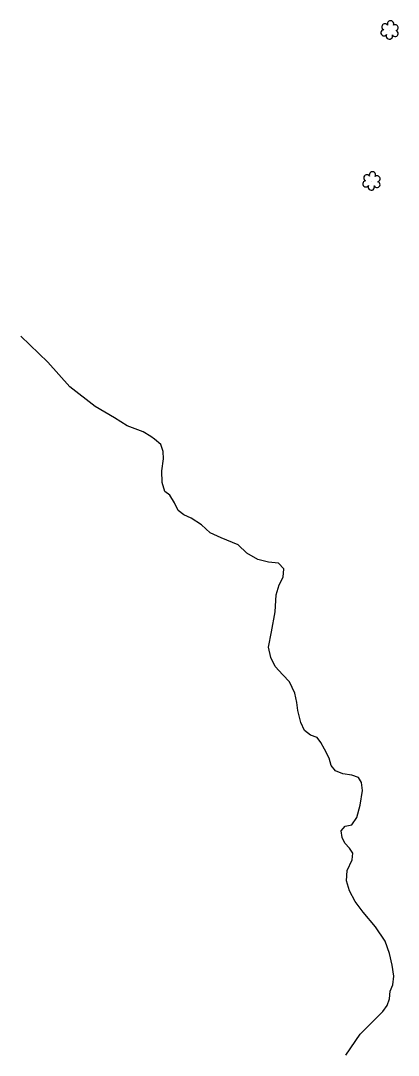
# Model space of a CAD drawing. Extents: x 3040896 to 3051146, y 687568 to 732976.
# Drawn here: x 3042359.7 to 3042476, y 727660.3 to 727979.3 of the extents above; entities that cross this region are included whole.
import ezdxf

# ---------------------------------------------------------------- set-up
doc = ezdxf.new("R2010")
doc.units = 0
doc.layers.add('Exist Hydro Stream or Body of Water', color=7, linetype='Continuous')
doc.layers.add('Exist Vegetation Shrub CELL', color=7, linetype='Continuous')

msp = doc.modelspace()

# ---------------------------------------------------------------- linework, layer by layer
at = {"layer": 'Exist Hydro Stream or Body of Water'}
for points in [[(3042392.53, 727854.37), (3042388.58, 727856.85), (3042382.63, 727860.35), (3042374.84, 727866.38), (3042368.07, 727874.05), (3042359.73, 727882.07)], [(3042392.53, 727854.37), (3042388.58, 727856.85), (3042382.63, 727860.35), (3042374.84, 727866.38), (3042368.07, 727874.05), (3042359.73, 727882.07)], [(3042459.8, 727660.29), (3042464.27, 727666.8), (3042468.34, 727670.96), (3042471.19, 727673.76), (3042472.62, 727675.62), (3042473.26, 727677.71), (3042473.53, 727680.11), (3042474.37, 727682.05), (3042474.62, 727684.67), (3042474.11, 727688.11), (3042473.27, 727691.66), (3042471.91, 727695.44), (3042469.01, 727699.88), (3042465.2, 727704.45), (3042462.74, 727707.69), (3042460.96, 727711.02), (3042460.02, 727714.13), (3042460.29, 727717.31), (3042461.84, 727720.54), (3042462.04, 727722.66), (3042460.95, 727724.18), (3042459.52, 727725.69), (3042458.67, 727727.43), (3042458.39, 727729.49), (3042459.64, 727730.9), (3042461.66, 727731.4), (3042463.27, 727733.63), (3042464.22, 727737.43), (3042464.94, 727741.97), (3042464.67, 727744.37), (3042463.71, 727745.96), (3042461.65, 727746.71), (3042458.92, 727747.11), (3042456.63, 727748.05), (3042455.28, 727749.62), (3042454.69, 727751.89), (3042453.26, 727754.63), (3042452.17, 727756.72), (3042451.07, 727758.23), (3042448.92, 727758.98), (3042447.11, 727760.45), (3042445.98, 727762.91), (3042445.02, 727766.6), (3042444.78, 727769.08), (3042444.15, 727771.97), (3042442.49, 727775.4), (3042440.41, 727777.58), (3042438.05, 727780.22), (3042436.77, 727782.96), (3042436.04, 727786.14), (3042436.96, 727790.81), (3042438.1, 727797.07), (3042438.4, 727802.29), (3042439.27, 727805.38), (3042440.52, 727807.76), (3042440.73, 727810.3), (3042439.1, 727812.05), (3042436, 727812.32), (3042432.8, 727813.14), (3042429.36, 727815.15), (3042426.66, 727817.65), (3042421.47, 727819.86), (3042418.09, 727821.41), (3042415.36, 727823.86), (3042412.27, 727825.92), (3042409.98, 727826.89), (3042408.2, 727828.25), (3042407.05, 727830.61), (3042405.65, 727833), (3042404.13, 727834.13), (3042403.27, 727836.88), (3042403.15, 727840.54), (3042403.72, 727844.17), (3042403.61, 727846.48), (3042402.91, 727848.66), (3042400.98, 727850.23), (3042399.79, 727851.04), (3042397.43, 727852.48), (3042392.53, 727854.37)], [(3042459.8, 727660.29), (3042464.27, 727666.8), (3042468.34, 727670.96), (3042471.19, 727673.76), (3042472.62, 727675.62), (3042473.26, 727677.71), (3042473.53, 727680.11), (3042474.37, 727682.05), (3042474.62, 727684.67), (3042474.11, 727688.11), (3042473.27, 727691.66), (3042471.91, 727695.44), (3042469.01, 727699.88), (3042465.2, 727704.45), (3042462.74, 727707.69), (3042460.96, 727711.02), (3042460.02, 727714.13), (3042460.29, 727717.31), (3042461.84, 727720.54), (3042462.04, 727722.66), (3042460.95, 727724.18), (3042459.52, 727725.69), (3042458.67, 727727.43), (3042458.39, 727729.49), (3042459.64, 727730.9), (3042461.66, 727731.4), (3042463.27, 727733.63), (3042464.22, 727737.43), (3042464.94, 727741.97), (3042464.67, 727744.37), (3042463.71, 727745.96), (3042461.65, 727746.71), (3042458.92, 727747.11), (3042456.63, 727748.05), (3042455.28, 727749.62), (3042454.69, 727751.89), (3042453.26, 727754.63), (3042452.17, 727756.72), (3042451.07, 727758.23), (3042448.92, 727758.98), (3042447.11, 727760.45), (3042445.98, 727762.91), (3042445.02, 727766.6), (3042444.78, 727769.08), (3042444.15, 727771.97), (3042442.49, 727775.4), (3042440.41, 727777.58), (3042438.05, 727780.22), (3042436.77, 727782.96), (3042436.04, 727786.14), (3042436.96, 727790.81), (3042438.1, 727797.07), (3042438.4, 727802.29), (3042439.27, 727805.38), (3042440.52, 727807.76), (3042440.73, 727810.3), (3042439.1, 727812.05), (3042436, 727812.32), (3042432.8, 727813.14), (3042429.36, 727815.15), (3042426.66, 727817.65), (3042421.47, 727819.86), (3042418.09, 727821.41), (3042415.36, 727823.86), (3042412.27, 727825.92), (3042409.98, 727826.89), (3042408.2, 727828.25), (3042407.05, 727830.61), (3042405.65, 727833), (3042404.13, 727834.13), (3042403.27, 727836.88), (3042403.15, 727840.54), (3042403.72, 727844.17), (3042403.61, 727846.48), (3042402.91, 727848.66), (3042400.98, 727850.23), (3042399.79, 727851.04), (3042397.43, 727852.48), (3042392.53, 727854.37)]]:
    msp.add_lwpolyline(points, dxfattribs=at)
at = {"layer": 'Exist Vegetation Shrub CELL'}
for p, q in [((3042473.4, 727976.26), (3042473.4, 727976.26)), ((3042473.4, 727976.26), (3042473.4, 727976.26)), ((3042467.8, 727929.68), (3042467.8, 727929.68)), ((3042467.8, 727929.68), (3042467.8, 727929.68))]:
    msp.add_line(p, q, dxfattribs=at)
for centre, radius, start, end in [((3042471.91, 727977.39), 0.968, 35.8908, 245.4216), ((3042471.91, 727977.39), 0.968, 35.8908, 245.4216), ((3042473.62, 727978.3), 0.99, 334.8391, 200.4717), ((3042473.62, 727978.3), 0.99, 334.8391, 200.4717), ((3042475.07, 727977.13), 0.929, 284.4567, 126.0861), ((3042475.07, 727977.13), 0.929, 284.4567, 126.0861), ((3042471.6, 727975.56), 0.955, 95.1099, 327.9534), ((3042471.6, 727975.56), 0.955, 95.1099, 327.9534), ((3042473.27, 727974.58), 0.984, 151.2797, 21.387), ((3042473.27, 727974.58), 0.984, 151.2797, 21.387), ((3042475.03, 727975.33), 0.937, 204.9913, 73.4601), ((3042475.03, 727975.33), 0.937, 204.9913, 73.4601), ((3042468.03, 727931.72), 0.99, 334.8391, 200.4717), ((3042468.03, 727931.72), 0.99, 334.8391, 200.4717), ((3042466, 727928.97), 0.955, 95.1099, 327.9534), ((3042466, 727928.97), 0.955, 95.1099, 327.9534), ((3042466.32, 727930.81), 0.968, 35.8908, 245.4216), ((3042466.32, 727930.81), 0.968, 35.8908, 245.4216), ((3042469.44, 727928.75), 0.937, 204.9913, 73.4601), ((3042469.44, 727928.75), 0.937, 204.9913, 73.4601), ((3042469.47, 727930.55), 0.929, 284.4567, 126.0861), ((3042469.47, 727930.55), 0.929, 284.4567, 126.0861), ((3042467.67, 727928), 0.984, 151.2797, 21.387), ((3042467.67, 727928), 0.984, 151.2797, 21.387)]:
    msp.add_arc(centre, radius, start, end, dxfattribs=at)

doc.saveas('drawing.dxf')
